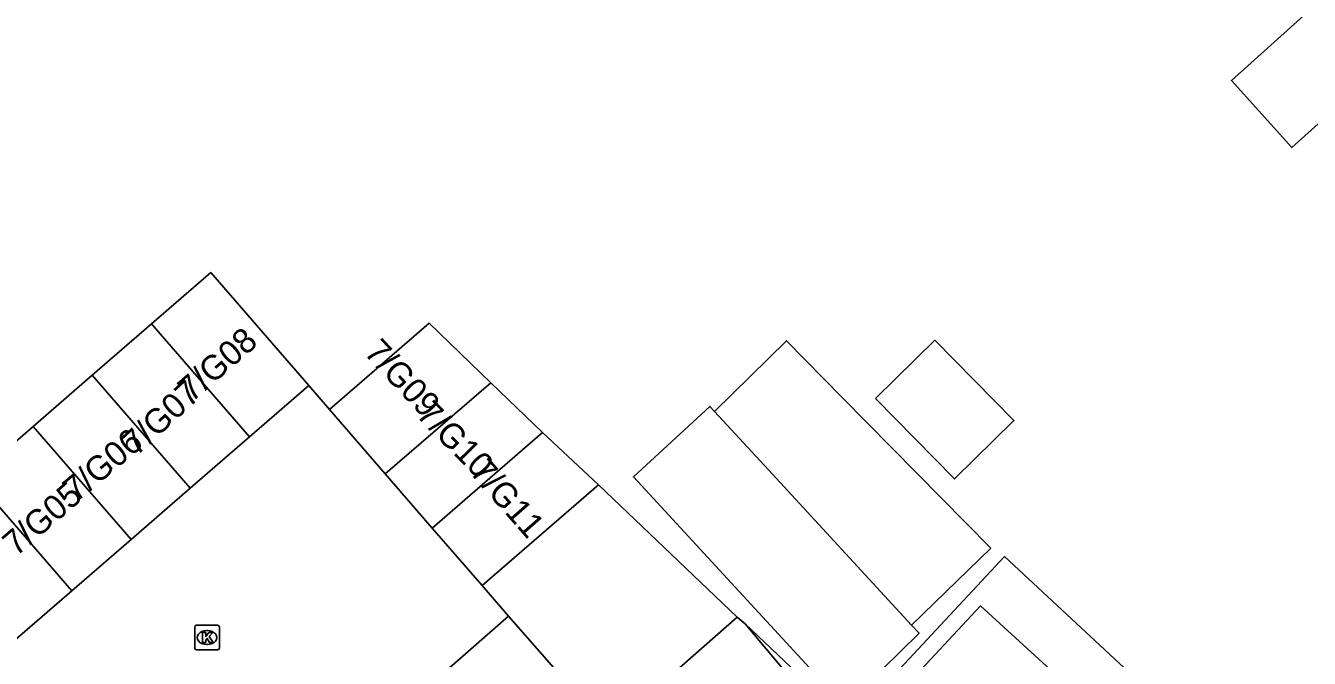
# Model space of a CAD drawing. Extents: x 161772 to 163123, y 383092 to 383917.
# Drawn here: x 162534.4 to 162586.5, y 383532.2 to 383557.9 of the extents above; entities that cross this region are included whole.
import ezdxf

# ---------------------------------------------------------------- set-up
doc = ezdxf.new("R2010")
doc.units = 0
for name, color, linetype in [('IMGEO_Groenvoorziening', 7, 'Continuous'), ('IMGEO_Hek', 7, 'Continuous'), ('IMGEO_Kolk', 7, 'Continuous'), ('IMGEO_Pand', 7, 'Continuous'), ('IMGEO_Pand_nummerreeks', 7, 'Continuous'), ('IMGEO_Parkeervlak_open', 7, 'Continuous'), ('IMGEO_Rijbaan_lokaal_open', 7, 'Continuous')]:
    doc.layers.add(name, color=color, linetype=linetype)

msp = doc.modelspace()

# ---------------------------------------------------------------- linework, layer by layer
at = {"layer": 'IMGEO_Groenvoorziening'}
msp.add_lwpolyline([(162563.581, 383533.642), (162567.814, 383529.631), (162574.099, 383536.372), (162585.355, 383525.903)], dxfattribs=at)
at = {"layer": 'IMGEO_Hek'}
msp.add_lwpolyline([(162563.26, 383533.91), (162563.581, 383533.642)], dxfattribs=at)
at = {"layer": 'IMGEO_Kolk'}
for p, q in [((162541.242, 383532.661), (162541.242, 383533.513)), ((162541.317, 383533.587), (162542.169, 383533.587)), ((162541.73, 383533.367), (162541.755, 383533.367)), ((162542.243, 383533.513), (162542.243, 383532.661)), ((162542.169, 383532.587), (162541.317, 383532.587)), ((162541.753, 383532.807), (162541.728, 383532.807))]:
    msp.add_line(p, q, dxfattribs=at)
for points in [[(162541.242, 383532.661), (162541.242, 383533.513)], [(162541.317, 383533.587), (162542.169, 383533.587)], [(162542.243, 383533.513), (162542.243, 383532.661)], [(162541.563, 383533.287), (162541.686, 383533.287), (162541.686, 383533.136), (162541.816, 383533.287), (162541.98, 383533.287), (162541.834, 383533.136), (162541.987, 383532.887), (162541.835, 383532.887), (162541.75, 383533.051), (162541.686, 383532.984), (162541.686, 383532.887), (162541.563, 383532.887), (162541.563, 383533.287)], [(162542.169, 383532.587), (162541.317, 383532.587)]]:
    msp.add_lwpolyline(points, dxfattribs=at)
for centre, start, end in [((162541.319, 383533.511), 91.552, 178.448), ((162541.319, 383533.511), 91.552, 178.448), ((162542.167, 383533.511), 1.552, 88.448), ((162542.167, 383533.511), 1.552, 88.448), ((162541.319, 383532.663), 181.552, 268.448), ((162541.319, 383532.663), 181.552, 268.448), ((162542.167, 383532.663), 271.552, 358.448), ((162542.167, 383532.663), 271.552, 358.448)]:
    msp.add_arc(centre, 0.0765, start, end, dxfattribs=at)
for centre, major_axis, ratio, start_param, end_param in [((162541.729, 383533.087), (-0.387, 0.002), 0.722429, 4.712389, 7.853982), ((162541.754, 383533.087), (-0.39, 0.002), 0.717154, 1.570796, 4.712389)]:
    msp.add_ellipse(centre, major_axis=major_axis, ratio=ratio, start_param=start_param, end_param=end_param, dxfattribs=at)
at = {"layer": 'IMGEO_Pand'}
for points in [[(162588.504, 383560.377), (162590.959, 383557.651), (162585.766, 383552.974), (162583.311, 383555.7), (162588.504, 383560.377)], [(162539.489, 383545.815), (162541.893, 383547.898), (162545.868, 383543.311)], [(162546.706, 383542.343), (162550.75, 383545.847), (162553.256, 383543.431)], [(162537.085, 383543.732), (162539.489, 383545.815)], [(162539.489, 383545.815), (162543.464, 383541.228)], [(162562.339, 383542.26), (162565.256, 383545.131), (162567.518, 383542.833), (162573.545, 383536.71), (162570.333, 383533.593)], [(162568.866, 383542.784), (162571.276, 383545.155), (162574.481, 383541.9), (162572.071, 383539.528), (162568.866, 383542.784)], [(162534.681, 383541.648), (162537.085, 383543.732)], [(162537.085, 383543.732), (162541.06, 383539.144)], [(162543.464, 383541.228), (162545.868, 383543.311)], [(162553.256, 383543.431), (162548.976, 383539.726)], [(162553.256, 383543.431), (162555.356, 383541.407)], [(162548.976, 383539.726), (162546.706, 383542.343)], [(162570.333, 383533.593), (162570.635, 383533.266), (162567.62, 383530.299), (162559.04, 383539.609), (162562.145, 383542.471), (162562.339, 383542.26)], [(162570.333, 383533.593), (162564.526, 383539.889), (162562.339, 383542.26)], [(162532.277, 383539.565), (162534.681, 383541.648)], [(162538.656, 383537.061), (162534.681, 383541.648)], [(162541.06, 383539.144), (162543.464, 383541.228)], [(162555.356, 383541.407), (162550.878, 383537.531)], [(162555.356, 383541.407), (162557.626, 383539.286)], [(162550.878, 383537.531), (162548.976, 383539.726)], [(162532.277, 383539.565), (162536.252, 383534.978)], [(162541.06, 383539.144), (162538.656, 383537.061)], [(162552.9, 383535.195), (162557.626, 383539.286)], [(162557.626, 383539.286), (162563.26, 383533.91)], [(162550.878, 383537.531), (162552.9, 383535.195)], [(162536.252, 383534.978), (162538.656, 383537.061)], [(162536.252, 383534.978), (162533.847, 383532.895)], [(162553.975, 383533.954), (162552.9, 383535.195)], [(162553.975, 383533.954), (162551.582, 383531.859)], [(162558.026, 383529.327), (162553.975, 383533.954)], [(162563.26, 383533.91), (162560.575, 383531.559)]]:
    msp.add_lwpolyline(points, dxfattribs=at)
at = {"layer": 'IMGEO_Parkeervlak_open'}
msp.add_lwpolyline([(162583.986, 383524.44), (162573.126, 383534.37), (162569.986, 383531.003)], dxfattribs=at)
at = {"layer": 'IMGEO_Rijbaan_lokaal_open'}
for points in [[(162545.868, 383543.311), (162546.706, 383542.343)], [(162563.26, 383533.91), (162563.581, 383533.642)], [(162563.581, 383533.642), (162567.643, 383528.789), (162569.986, 383531.003)]]:
    msp.add_lwpolyline(points, dxfattribs=at)

# ---------------------------------------------------------------- texts
at = {"layer": 'IMGEO_Pand_nummerreeks'}
for s, rotation, p in [('7/G08', 41.0091, (162541.11, 383542.61)), ('7/G09', 312.9399, (162548.072, 383544.622)), ('7/G07', 42.6338, (162538.869, 383540.421)), ('7/G10', 314.5103, (162550.187, 383542.096)), ('7/G06', 39.9709, (162536.423, 383538.546)), ('7/G11', 311.1859, (162552.367, 383539.787)), ('7/G05', 40.8818, (162533.992, 383536.349))]:
    msp.add_text(s, height=1, rotation=rotation, dxfattribs=at).set_placement(p)

doc.saveas('drawing.dxf')
